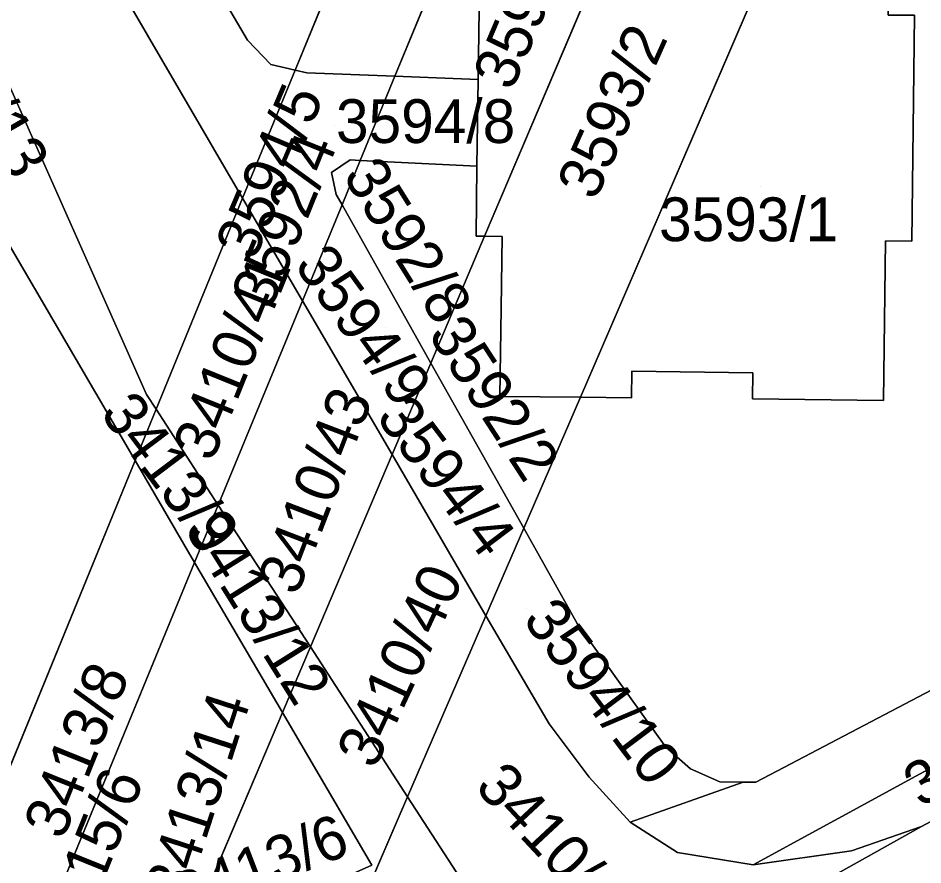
# Model space of a CAD drawing. Extents: x -262715 to -259381, y -1237238 to -1231182.
# Drawn here: x -261688.08 to -261646.8, y -1236189.15 to -1236150.51 of the extents above; entities that cross this region are included whole.
import ezdxf

# ---------------------------------------------------------------- set-up
doc = ezdxf.new("R2010")
doc.units = 0
for name, color, linetype in [('body_kn', 7, 'Continuous'), ('kladpar_druhypozemkov', 7, 'Continuous'), ('kladpar_hranice', 7, 'Continuous'), ('kladpar_parcelnecisla', 7, 'Continuous'), ('kladpar_plochy', 7, 'Continuous'), ('kladpar_sipky', 7, 'Continuous')]:
    doc.layers.add(name, color=color, linetype=linetype)

msp = doc.modelspace()

# ---------------------------------------------------------------- linework, layer by layer
at = {"layer": 'body_kn'}
for p, q in [((-261677.62, -1236151.52), (-261677.62, -1236151.52)), ((-261676.56, -1236152.62), (-261676.56, -1236152.62)), ((-261675.44, -1236152.88), (-261675.44, -1236152.88)), ((-261675.44, -1236152.88), (-261675.44, -1236152.88)), ((-261674.91, -1236153), (-261674.91, -1236153)), ((-261670.89, -1236153.16), (-261670.89, -1236153.16)), ((-261670.89, -1236153.16), (-261670.89, -1236153.16)), ((-261667.09, -1236153.31), (-261667.09, -1236153.31)), ((-261672.94, -1236156.98), (-261672.94, -1236156.98)), ((-261672.94, -1236156.98), (-261672.94, -1236156.98)), ((-261672.47, -1236157), (-261672.47, -1236157)), ((-261667.15, -1236157.27), (-261667.15, -1236157.27)), ((-261667.15, -1236157.27), (-261667.15, -1236157.27)), ((-261673.78, -1236157.55), (-261673.78, -1236157.55)), ((-261677.84, -1236158.72), (-261677.84, -1236158.72)), ((-261677.84, -1236158.72), (-261677.84, -1236158.72)), ((-261673.57, -1236158.56), (-261673.57, -1236158.56)), ((-261673.3, -1236159.03), (-261673.3, -1236159.03)), ((-261673.3, -1236159.03), (-261673.3, -1236159.03)), ((-261667.19, -1236160.46), (-261667.19, -1236160.46)), ((-261667.19, -1236160.46), (-261667.19, -1236160.46)), ((-261666.8, -1236160.46), (-261666.8, -1236160.46)), ((-261666.8, -1236160.46), (-261666.8, -1236160.46)), ((-261666, -1236160.47), (-261666, -1236160.47)), ((-261666, -1236160.47), (-261666, -1236160.47)), ((-261648.5, -1236160.68), (-261648.5, -1236160.68)), ((-261647.31, -1236160.69), (-261647.31, -1236160.69)), ((-261675.11, -1236163.41), (-261675.11, -1236163.41)), ((-261675.11, -1236163.41), (-261675.11, -1236163.41)), ((-261666.05, -1236163.75), (-261666.05, -1236163.75)), ((-261669.25, -1236166.25), (-261669.25, -1236166.25)), ((-261669.25, -1236166.25), (-261669.25, -1236166.25)), ((-261660.08, -1236166.62), (-261660.08, -1236166.62)), ((-261654.56, -1236166.69), (-261654.56, -1236166.69)), ((-261682.22, -1236167.68), (-261682.22, -1236167.68)), ((-261666.11, -1236167.77), (-261666.11, -1236167.77)), ((-261662.43, -1236167.81), (-261662.43, -1236167.81)), ((-261662.43, -1236167.81), (-261662.43, -1236167.81)), ((-261660.09, -1236167.83), (-261660.09, -1236167.83)), ((-261660.09, -1236167.83), (-261660.09, -1236167.83)), ((-261654.57, -1236167.89), (-261654.57, -1236167.89)), ((-261648.59, -1236167.96), (-261648.59, -1236167.96)), ((-261681.78, -1236168.36), (-261681.78, -1236168.36)), ((-261681.78, -1236168.36), (-261681.78, -1236168.36)), ((-261682.74, -1236170.7), (-261682.74, -1236170.7)), ((-261671.02, -1236170.42), (-261671.02, -1236170.42)), ((-261671.02, -1236170.42), (-261671.02, -1236170.42)), ((-261678.95, -1236172.73), (-261678.95, -1236172.73)), ((-261678.95, -1236172.73), (-261678.95, -1236172.73)), ((-261665.01, -1236173.78), (-261665.01, -1236173.78)), ((-261665.01, -1236173.78), (-261665.01, -1236173.78)), ((-261680.03, -1236175.35), (-261680.03, -1236175.35)), ((-261666.74, -1236177.78), (-261666.74, -1236177.78)), ((-261662.57, -1236178.13), (-261662.57, -1236178.13)), ((-261674.75, -1236179.2), (-261674.75, -1236179.2)), ((-261674.75, -1236179.2), (-261674.75, -1236179.2)), ((-261676.02, -1236182.2), (-261676.02, -1236182.2)), ((-261663.86, -1236182.72), (-261663.86, -1236182.72)), ((-261658.53, -1236183.77), (-261658.53, -1236183.77)), ((-261653.15, -1236184.71), (-261653.15, -1236184.71)), ((-261662.02, -1236185.14), (-261662.02, -1236185.14)), ((-261657.41, -1236184.77), (-261657.41, -1236184.77)), ((-261656.06, -1236185.36), (-261656.06, -1236185.36)), ((-261655, -1236185.37), (-261655, -1236185.37)), ((-261654.42, -1236185.37), (-261654.42, -1236185.37)), ((-261670.31, -1236186.04), (-261670.31, -1236186.04)), ((-261670.31, -1236186.04), (-261670.31, -1236186.04)), ((-261660.15, -1236187.2), (-261660.15, -1236187.2)), ((-261660.15, -1236187.2), (-261660.15, -1236187.2)), ((-261646.86, -1236187.4), (-261646.86, -1236187.4)), ((-261657.99, -1236188.59), (-261657.99, -1236188.59)), ((-261650.06, -1236188.51), (-261650.06, -1236188.51)), ((-261654.54, -1236189.14), (-261654.54, -1236189.14))]:
    msp.add_line(p, q, dxfattribs=at)
at = {"layer": 'kladpar_druhypozemkov'}
for p, q in [((-261661.26, -1236153.35), (-261661.26, -1236153.35)), ((-261669.17, -1236154.92), (-261669.17, -1236154.92)), ((-261673.66, -1236155.39), (-261673.66, -1236155.39)), ((-261673.27, -1236157.63), (-261673.27, -1236157.63)), ((-261654.23, -1236158.2), (-261654.23, -1236158.2)), ((-261669.25, -1236160.81), (-261669.25, -1236160.81)), ((-261671.33, -1236164.62), (-261671.33, -1236164.62)), ((-261679.09, -1236165.57), (-261679.09, -1236165.57)), ((-261667.33, -1236165.58), (-261667.33, -1236165.58)), ((-261680.35, -1236171.35), (-261680.35, -1236171.35)), ((-261675.4, -1236171.18), (-261675.4, -1236171.18)), ((-261667.33, -1236171.64), (-261667.33, -1236171.64)), ((-261676.84, -1236176.73), (-261676.84, -1236176.73)), ((-261664.89, -1236177.45), (-261664.89, -1236177.45)), ((-261670.79, -1236177.92), (-261670.79, -1236177.92)), ((-261686.29, -1236182.98), (-261686.29, -1236182.98)), ((-261681.01, -1236185.7), (-261681.01, -1236185.7)), ((-261662.62, -1236188.01), (-261662.62, -1236188.01)), ((-261676.29, -1236188.38), (-261676.29, -1236188.38))]:
    msp.add_line(p, q, dxfattribs=at)
at = {"layer": 'kladpar_hranice'}
for p, q in [((-261670.89, -1236153.16), (-261661.7, -1236130.86)), ((-261661.7, -1236130.86), (-261670.89, -1236153.16)), ((-261667.75, -1236134.1), (-261675.44, -1236152.88)), ((-261675.44, -1236152.88), (-261667.75, -1236134.1)), ((-261658.85, -1236141.74), (-261666.8, -1236160.46)), ((-261666.8, -1236160.46), (-261658.85, -1236141.74)), ((-261651.74, -1236143.04), (-261662.43, -1236167.81)), ((-261662.43, -1236167.81), (-261651.74, -1236143.04)), ((-261677.84, -1236158.72), (-261675.44, -1236152.88)), ((-261675.44, -1236152.88), (-261677.84, -1236158.72)), ((-261672.47, -1236157), (-261670.89, -1236153.16)), ((-261670.89, -1236153.16), (-261672.47, -1236157)), ((-261673.3, -1236159.03), (-261672.47, -1236157)), ((-261672.47, -1236157), (-261673.3, -1236159.03)), ((-261672.94, -1236156.98), (-261672.47, -1236157)), ((-261672.47, -1236157), (-261667.15, -1236157.27)), ((-261681.78, -1236168.36), (-261677.84, -1236158.72)), ((-261677.84, -1236158.72), (-261681.78, -1236168.36)), ((-261675.11, -1236163.41), (-261677.84, -1236158.72)), ((-261677.84, -1236158.72), (-261675.11, -1236163.41)), ((-261675.11, -1236163.41), (-261673.3, -1236159.03)), ((-261673.3, -1236159.03), (-261675.11, -1236163.41)), ((-261673.3, -1236159.03), (-261669.25, -1236166.25)), ((-261669.25, -1236166.25), (-261673.3, -1236159.03)), ((-261666.8, -1236160.46), (-261669.25, -1236166.25)), ((-261669.25, -1236166.25), (-261666.8, -1236160.46)), ((-261666.8, -1236160.46), (-261667.19, -1236160.46)), ((-261666, -1236160.47), (-261666.8, -1236160.46)), ((-261678.95, -1236172.73), (-261675.11, -1236163.41)), ((-261675.11, -1236163.41), (-261678.95, -1236172.73)), ((-261671.02, -1236170.42), (-261675.11, -1236163.41)), ((-261675.11, -1236163.41), (-261671.02, -1236170.42)), ((-261669.25, -1236166.25), (-261671.02, -1236170.42)), ((-261671.02, -1236170.42), (-261669.25, -1236166.25)), ((-261669.25, -1236166.25), (-261665.01, -1236173.78)), ((-261665.01, -1236173.78), (-261669.25, -1236166.25)), ((-261662.43, -1236167.81), (-261665.01, -1236173.78)), ((-261665.01, -1236173.78), (-261662.43, -1236167.81)), ((-261660.09, -1236167.83), (-261662.43, -1236167.81)), ((-261681.78, -1236168.36), (-261682.74, -1236170.7)), ((-261682.74, -1236170.7), (-261681.78, -1236168.36)), ((-261681.78, -1236168.36), (-261678.95, -1236172.73)), ((-261678.95, -1236172.73), (-261681.78, -1236168.36)), ((-261689.82, -1236187.98), (-261682.74, -1236170.7)), ((-261682.74, -1236170.7), (-261689.82, -1236187.98)), ((-261680.03, -1236175.35), (-261682.74, -1236170.7)), ((-261682.74, -1236170.7), (-261680.03, -1236175.35)), ((-261671.02, -1236170.42), (-261674.75, -1236179.2)), ((-261674.75, -1236179.2), (-261671.02, -1236170.42)), ((-261666.74, -1236177.78), (-261671.02, -1236170.42)), ((-261671.02, -1236170.42), (-261666.74, -1236177.78)), ((-261680.03, -1236175.35), (-261678.95, -1236172.73)), ((-261678.95, -1236172.73), (-261680.03, -1236175.35)), ((-261678.95, -1236172.73), (-261674.75, -1236179.2)), ((-261674.75, -1236179.2), (-261678.95, -1236172.73)), ((-261666.74, -1236177.78), (-261665.01, -1236173.78)), ((-261665.01, -1236173.78), (-261666.74, -1236177.78)), ((-261687.16, -1236192.66), (-261680.03, -1236175.35)), ((-261680.03, -1236175.35), (-261687.16, -1236192.66)), ((-261680.03, -1236175.35), (-261676.02, -1236182.2)), ((-261676.02, -1236182.2), (-261680.03, -1236175.35)), ((-261670.31, -1236186.04), (-261666.74, -1236177.78)), ((-261666.74, -1236177.78), (-261670.31, -1236186.04)), ((-261674.75, -1236179.2), (-261676.02, -1236182.2)), ((-261676.02, -1236182.2), (-261674.75, -1236179.2)), ((-261674.75, -1236179.2), (-261670.31, -1236186.04)), ((-261670.31, -1236186.04), (-261674.75, -1236179.2)), ((-261676.02, -1236182.2), (-261680.62, -1236193.03)), ((-261680.62, -1236193.03), (-261676.02, -1236182.2)), ((-261676.02, -1236182.2), (-261671.95, -1236189.16)), ((-261674.81, -1236196.48), (-261670.31, -1236186.04)), ((-261670.31, -1236186.04), (-261674.81, -1236196.48))]:
    msp.add_line(p, q, dxfattribs=at)
for points in [[(-261677.84, -1236158.72), (-261686.51, -1236143.83), (-261689.46, -1236138.55), (-261693.95, -1236130.49), (-261698.23, -1236122.82), (-261698.46, -1236122.4), (-261699.28, -1236120.95), (-261701.74, -1236116.54), (-261704.48, -1236111.63), (-261707.48, -1236106.25), (-261710.63, -1236100.6), (-261713.96, -1236094.64), (-261715.01, -1236092.76)], [(-261647.79, -1236133.89), (-261627.88, -1236169.5), (-261628.39, -1236171.24), (-261629.23, -1236172.16), (-261653.15, -1236184.71), (-261654.42, -1236185.37), (-261655, -1236185.37), (-261656.06, -1236185.36), (-261657.41, -1236184.77), (-261658.53, -1236183.77), (-261662.57, -1236178.13), (-261665.01, -1236173.78)], [(-261667.75, -1236134.1), (-261682.01, -1236141.73), (-261682.47, -1236142.35), (-261682.39, -1236143.38), (-261677.62, -1236151.52), (-261676.56, -1236152.62), (-261675.44, -1236152.88)], [(-261717.56, -1236147.53), (-261712.83, -1236145.68), (-261705.86, -1236142.95), (-261699.62, -1236140.51), (-261697.83, -1236139.86), (-261697.53, -1236139.82), (-261695.18, -1236139.52), (-261692.48, -1236139.79), (-261690.29, -1236140.62), (-261688.19, -1236141.96), (-261686.51, -1236143.83), (-261677.84, -1236158.72)], [(-261675.44, -1236152.88), (-261676.56, -1236152.62), (-261677.62, -1236151.52), (-261682.39, -1236143.38), (-261682.47, -1236142.35), (-261682.01, -1236141.73)], [(-261658.85, -1236141.74), (-261659.75, -1236141.73), (-261659.77, -1236142.93), (-261665.75, -1236142.86), (-261665.85, -1236150.15), (-261667.04, -1236150.13), (-261667.09, -1236153.31), (-261670.89, -1236153.16)], [(-261667.19, -1236160.46), (-261667.15, -1236157.27), (-261667.09, -1236153.31), (-261667.04, -1236150.13), (-261665.85, -1236150.15), (-261665.75, -1236142.86), (-261659.77, -1236142.93), (-261659.75, -1236141.73), (-261658.85, -1236141.74)], [(-261662.43, -1236167.81), (-261660.09, -1236167.83), (-261660.08, -1236166.62), (-261654.56, -1236166.69), (-261654.57, -1236167.89), (-261648.59, -1236167.96), (-261648.5, -1236160.68), (-261647.31, -1236160.69), (-261647.19, -1236150.38), (-261648.38, -1236150.37), (-261648.29, -1236143.08), (-261651.74, -1236143.04)], [(-261651.74, -1236143.04), (-261648.29, -1236143.08), (-261648.38, -1236150.37), (-261647.19, -1236150.38), (-261647.31, -1236160.69), (-261648.5, -1236160.68), (-261648.59, -1236167.96), (-261654.57, -1236167.89), (-261654.56, -1236166.69), (-261660.08, -1236166.62), (-261660.09, -1236167.83)], [(-261682.74, -1236170.7), (-261693.74, -1236151.9), (-261698.24, -1236152.33), (-261699.03, -1236150.33), (-261699.01, -1236148.98), (-261698.09, -1236147.55), (-261696.52, -1236146.9), (-261694.45, -1236147), (-261692.77, -1236147.67), (-261691.31, -1236148.98), (-261689.83, -1236150.59)], [(-261681.78, -1236168.36), (-261682.22, -1236167.68), (-261689.83, -1236150.59), (-261691.31, -1236148.98), (-261692.77, -1236147.67), (-261694.45, -1236147), (-261696.52, -1236146.9), (-261698.09, -1236147.55), (-261699.01, -1236148.98), (-261699.03, -1236150.33), (-261698.24, -1236152.33)], [(-261689.83, -1236150.59), (-261682.22, -1236167.68), (-261681.78, -1236168.36)], [(-261689.82, -1236187.98), (-261707.96, -1236156.14), (-261704.55, -1236153.52), (-261698.24, -1236152.33), (-261693.74, -1236151.9), (-261682.74, -1236170.7)], [(-261675.44, -1236152.88), (-261674.91, -1236153), (-261670.89, -1236153.16)], [(-261670.89, -1236153.16), (-261674.91, -1236153), (-261675.44, -1236152.88)], [(-261670.89, -1236153.16), (-261667.09, -1236153.31), (-261667.15, -1236157.27), (-261672.47, -1236157)], [(-261660.15, -1236187.2), (-261655, -1236185.37), (-261654.42, -1236185.37), (-261653.15, -1236184.71), (-261629.23, -1236172.16), (-261622.66, -1236168.51), (-261600.52, -1236156.2)], [(-261672.47, -1236157), (-261672.94, -1236156.98), (-261673.78, -1236157.55), (-261673.57, -1236158.56), (-261673.3, -1236159.03)], [(-261673.3, -1236159.03), (-261673.57, -1236158.56), (-261673.78, -1236157.55), (-261672.94, -1236156.98)], [(-261667.15, -1236157.27), (-261667.19, -1236160.46), (-261666.8, -1236160.46)], [(-261678.54, -1236205.12), (-261669.86, -1236200.27), (-261646.86, -1236187.4), (-261626.81, -1236176.66), (-261618.4, -1236171.96), (-261595.33, -1236159.18)], [(-261595.33, -1236159.18), (-261618.4, -1236171.96), (-261626.81, -1236176.66), (-261627.4, -1236175.32), (-261627.84, -1236175.09), (-261628.56, -1236174.99), (-261654.54, -1236189.14), (-261657.99, -1236188.59), (-261660.15, -1236187.2)], [(-261666.8, -1236160.46), (-261666, -1236160.47), (-261666.05, -1236163.75), (-261666.11, -1236167.77), (-261662.43, -1236167.81)], [(-261662.43, -1236167.81), (-261666.11, -1236167.77), (-261666.05, -1236163.75), (-261666, -1236160.47)], [(-261665.01, -1236173.78), (-261662.57, -1236178.13), (-261658.53, -1236183.77), (-261657.41, -1236184.77), (-261656.06, -1236185.36), (-261655, -1236185.37), (-261660.15, -1236187.2), (-261662.02, -1236185.14), (-261663.86, -1236182.72), (-261666.74, -1236177.78)], [(-261626.81, -1236176.66), (-261646.86, -1236187.4), (-261650.06, -1236188.51), (-261654.54, -1236189.14), (-261628.56, -1236174.99), (-261627.84, -1236175.09), (-261627.4, -1236175.32), (-261626.81, -1236176.66)], [(-261666.74, -1236177.78), (-261663.86, -1236182.72), (-261662.02, -1236185.14), (-261660.15, -1236187.2)], [(-261680.62, -1236193.03), (-261671.95, -1236189.16), (-261676.02, -1236182.2)], [(-261670.31, -1236186.04), (-261667.33, -1236190.63), (-261666.91, -1236192.21), (-261674.81, -1236196.48)], [(-261660.15, -1236187.2), (-261657.99, -1236188.59), (-261654.54, -1236189.14), (-261650.06, -1236188.51), (-261646.86, -1236187.4), (-261669.86, -1236200.27), (-261668.25, -1236198.78), (-261667.25, -1236195.81), (-261666.91, -1236192.21), (-261667.33, -1236190.63), (-261670.31, -1236186.04)]]:
    msp.add_lwpolyline(points, dxfattribs=at)
at = {"layer": 'kladpar_plochy'}
for points in [[(-261658.85, -1236141.74), (-261659.75, -1236141.73), (-261659.77, -1236142.93), (-261665.75, -1236142.86), (-261665.85, -1236150.15), (-261667.04, -1236150.13), (-261667.09, -1236153.31), (-261670.89, -1236153.16), (-261661.7, -1236130.86), (-261652.85, -1236126.12), (-261652.29, -1236125.82), (-261651.78, -1236126.74), (-261650.1, -1236129.75), (-261653.04, -1236128.05)], [(-261667.75, -1236134.1), (-261661.7, -1236130.86), (-261670.89, -1236153.16), (-261674.91, -1236153), (-261675.44, -1236152.88)], [(-261662.43, -1236167.81), (-261660.09, -1236167.83), (-261660.08, -1236166.62), (-261654.56, -1236166.69), (-261654.57, -1236167.89), (-261648.59, -1236167.96), (-261648.5, -1236160.68), (-261647.31, -1236160.69), (-261647.19, -1236150.38), (-261648.38, -1236150.37), (-261648.29, -1236143.08), (-261651.74, -1236143.04), (-261647.79, -1236133.89), (-261627.88, -1236169.5), (-261628.39, -1236171.24), (-261629.23, -1236172.16), (-261653.15, -1236184.71), (-261654.42, -1236185.37), (-261655, -1236185.37), (-261656.06, -1236185.36), (-261657.41, -1236184.77), (-261658.53, -1236183.77), (-261662.57, -1236178.13), (-261665.01, -1236173.78)], [(-261682.01, -1236141.73), (-261667.75, -1236134.1), (-261675.44, -1236152.88), (-261676.56, -1236152.62), (-261677.62, -1236151.52), (-261682.39, -1236143.38), (-261682.47, -1236142.35)], [(-261667.19, -1236160.46), (-261667.15, -1236157.27), (-261667.09, -1236153.31), (-261667.04, -1236150.13), (-261665.85, -1236150.15), (-261665.75, -1236142.86), (-261659.77, -1236142.93), (-261659.75, -1236141.73), (-261658.85, -1236141.74), (-261666.8, -1236160.46)], [(-261666, -1236160.47), (-261666.8, -1236160.46), (-261658.85, -1236141.74), (-261654.23, -1236141.8), (-261654.25, -1236143.01), (-261651.74, -1236143.04), (-261662.43, -1236167.81), (-261666.11, -1236167.77), (-261666.05, -1236163.75)], [(-261660.09, -1236167.83), (-261662.43, -1236167.81), (-261651.74, -1236143.04), (-261648.29, -1236143.08), (-261648.38, -1236150.37), (-261647.19, -1236150.38), (-261647.31, -1236160.69), (-261648.5, -1236160.68), (-261648.59, -1236167.96), (-261654.57, -1236167.89), (-261654.56, -1236166.69), (-261660.08, -1236166.62)], [(-261689.83, -1236150.59), (-261682.22, -1236167.68), (-261681.78, -1236168.36), (-261682.74, -1236170.7), (-261693.74, -1236151.9), (-261698.24, -1236152.33), (-261699.03, -1236150.33), (-261699.01, -1236148.98), (-261698.09, -1236147.55), (-261696.52, -1236146.9), (-261694.45, -1236147), (-261692.77, -1236147.67), (-261691.31, -1236148.98)], [(-261689.82, -1236187.98), (-261707.96, -1236156.14), (-261704.55, -1236153.52), (-261698.24, -1236152.33), (-261693.74, -1236151.9), (-261682.74, -1236170.7)], [(-261675.44, -1236152.88), (-261674.91, -1236153), (-261670.89, -1236153.16), (-261672.47, -1236157), (-261672.94, -1236156.98), (-261673.78, -1236157.55), (-261673.57, -1236158.56), (-261673.3, -1236159.03), (-261675.11, -1236163.41), (-261677.84, -1236158.72)], [(-261670.89, -1236153.16), (-261667.09, -1236153.31), (-261667.15, -1236157.27), (-261672.47, -1236157)], [(-261660.15, -1236187.2), (-261655, -1236185.37), (-261654.42, -1236185.37), (-261653.15, -1236184.71), (-261629.23, -1236172.16), (-261622.66, -1236168.51), (-261600.52, -1236156.2), (-261595.33, -1236159.18), (-261618.4, -1236171.96), (-261626.81, -1236176.66), (-261627.4, -1236175.32), (-261627.84, -1236175.09), (-261628.56, -1236174.99), (-261654.54, -1236189.14), (-261657.99, -1236188.59)], [(-261672.94, -1236156.98), (-261672.47, -1236157), (-261673.3, -1236159.03), (-261673.57, -1236158.56), (-261673.78, -1236157.55)], [(-261667.15, -1236157.27), (-261667.19, -1236160.46), (-261666.8, -1236160.46), (-261669.25, -1236166.25), (-261673.3, -1236159.03), (-261672.47, -1236157)], [(-261677.84, -1236158.72), (-261675.11, -1236163.41), (-261678.95, -1236172.73), (-261681.78, -1236168.36)], [(-261673.3, -1236159.03), (-261669.25, -1236166.25), (-261671.02, -1236170.42), (-261675.11, -1236163.41)], [(-261678.54, -1236205.12), (-261669.86, -1236200.27), (-261646.86, -1236187.4), (-261626.81, -1236176.66), (-261618.4, -1236171.96), (-261595.33, -1236159.18), (-261581.36, -1236167.21), (-261600.67, -1236176.48), (-261605.15, -1236178.63), (-261617.12, -1236184.38), (-261622.19, -1236186.81), (-261665.42, -1236210.86), (-261667.59, -1236212.07), (-261675.95, -1236216.71), (-261682.18, -1236220.45), (-261686.6, -1236223.78)], [(-261666.8, -1236160.46), (-261666, -1236160.47), (-261666.05, -1236163.75), (-261666.11, -1236167.77), (-261662.43, -1236167.81), (-261665.01, -1236173.78), (-261669.25, -1236166.25)], [(-261675.11, -1236163.41), (-261671.02, -1236170.42), (-261674.75, -1236179.2), (-261678.95, -1236172.73)], [(-261669.25, -1236166.25), (-261665.01, -1236173.78), (-261666.74, -1236177.78), (-261671.02, -1236170.42)], [(-261681.78, -1236168.36), (-261678.95, -1236172.73), (-261680.03, -1236175.35), (-261682.74, -1236170.7)], [(-261687.16, -1236192.66), (-261689.82, -1236187.98), (-261682.74, -1236170.7), (-261680.03, -1236175.35)], [(-261671.02, -1236170.42), (-261666.74, -1236177.78), (-261670.31, -1236186.04), (-261674.75, -1236179.2)], [(-261678.95, -1236172.73), (-261674.75, -1236179.2), (-261676.02, -1236182.2), (-261680.03, -1236175.35)], [(-261665.01, -1236173.78), (-261662.57, -1236178.13), (-261658.53, -1236183.77), (-261657.41, -1236184.77), (-261656.06, -1236185.36), (-261655, -1236185.37), (-261660.15, -1236187.2), (-261662.02, -1236185.14), (-261663.86, -1236182.72), (-261666.74, -1236177.78)], [(-261626.81, -1236176.66), (-261646.86, -1236187.4), (-261650.06, -1236188.51), (-261654.54, -1236189.14), (-261628.56, -1236174.99), (-261627.84, -1236175.09), (-261627.4, -1236175.32)], [(-261685.66, -1236195.28), (-261687.16, -1236192.66), (-261680.03, -1236175.35), (-261676.02, -1236182.2), (-261680.62, -1236193.03)], [(-261660.15, -1236187.2), (-261657.99, -1236188.59), (-261654.54, -1236189.14), (-261650.06, -1236188.51), (-261646.86, -1236187.4), (-261669.86, -1236200.27), (-261668.25, -1236198.78), (-261667.25, -1236195.81), (-261666.91, -1236192.21), (-261667.33, -1236190.63), (-261670.31, -1236186.04), (-261666.74, -1236177.78), (-261663.86, -1236182.72), (-261662.02, -1236185.14)], [(-261674.75, -1236179.2), (-261670.31, -1236186.04), (-261674.81, -1236196.48), (-261684.25, -1236201.59), (-261680.62, -1236193.03), (-261671.95, -1236189.16), (-261676.02, -1236182.2)], [(-261671.95, -1236189.16), (-261680.62, -1236193.03), (-261676.02, -1236182.2)], [(-261670.31, -1236186.04), (-261667.33, -1236190.63), (-261666.91, -1236192.21), (-261674.81, -1236196.48)]]:
    msp.add_lwpolyline(points, close=True, dxfattribs=at)
for points in [[(-261682.39, -1236143.38), (-261677.62, -1236151.52), (-261676.56, -1236152.62), (-261675.44, -1236152.88), (-261677.84, -1236158.72), (-261686.51, -1236143.83)], [(-261686.51, -1236143.83), (-261677.84, -1236158.72), (-261681.78, -1236168.36), (-261682.22, -1236167.68), (-261689.83, -1236150.59), (-261691.31, -1236148.98)]]:
    msp.add_lwpolyline(points, dxfattribs=at)
at = {"layer": 'kladpar_sipky'}
msp.add_line((-261673.35, -1236158.13), (-261673.35, -1236158.13), dxfattribs=at)

# ---------------------------------------------------------------- texts
at = {"layer": 'kladpar_parcelnecisla'}
for s, rotation, p in [('3593/3', 67, (-261665.556, -1236153.889)), ('3413/13', 300, (-261693.131, -1236149.611)), ('3593/2', 66, (-261661.74, -1236158.894)), ('3594/5', 67, (-261677.308, -1236161.631)), ('3592/4', 68, (-261676.571, -1236163.898)), ('3592/8', 302, (-261673.3, -1236157.7)), ('3594/9', 306, (-261675.522, -1236161.797)), ('3410/41', 68, (-261679.227, -1236170.818)), ('3592/2', 303, (-261669.41, -1236164.94)), ('3413/9', 307, (-261684.384, -1236168.562)), ('3410/43', 69, (-261675.353, -1236176.922)), ('3594/4', 307, (-261671.792, -1236168.733)), ('3413/12', 302, (-261680.528, -1236173.817)), ('3410/40', 65, (-261671.813, -1236184.842)), ('3594/10', 307, (-261665.103, -1236177.967)), ('3413/8', 68, (-261686.042, -1236188.064)), ('3413/14', 72, (-261680.458, -1236190.919)), ('3587', 31, (-261646.882, -1236186.572)), ('3410/42', 313, (-261667.293, -1236185.64)), ('3415/6', 68, (-261685.385, -1236192.868)), ('3413/6', 21, (-261680.488, -1236191.558))]:
    msp.add_text(s, height=2, rotation=rotation, dxfattribs=at).set_placement(p)
for s, p in [('3594/8', (-261673.581, -1236156.21)), ('3593/1', (-261658.84, -1236160.69))]:
    msp.add_text(s, height=2, dxfattribs=at).set_placement(p)

doc.saveas('drawing.dxf')
